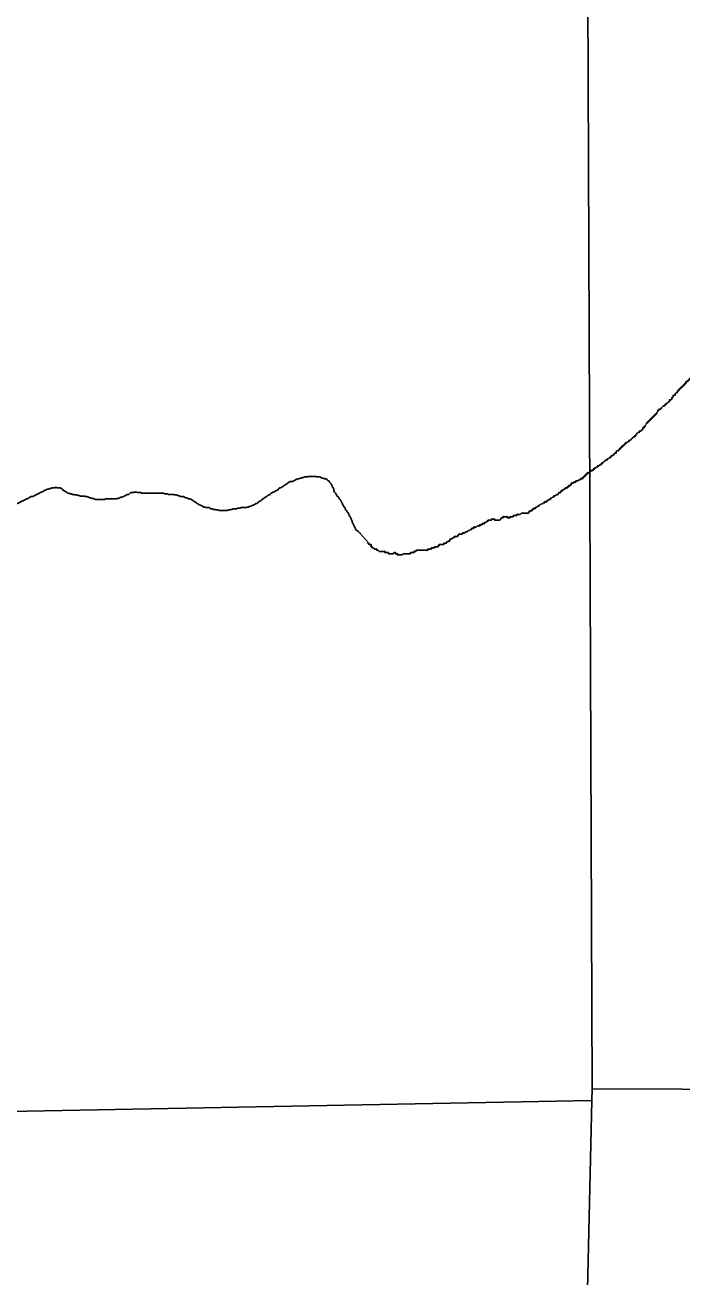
# Model space of a CAD drawing. Extents: x 813775 to 1157140, y 1757555 to 1979907.
# Drawn here: x 1049881 to 1053049, y 1850252 to 1856294 of the extents above; entities that cross this region are included whole.
import ezdxf

# ---------------------------------------------------------------- set-up
doc = ezdxf.new("R2010")
doc.units = 0
for name, color, linetype in [('Level 35', 7, 'Continuous'), ('Level 4', 7, 'Continuous'), ('Level 5', 7, 'Continuous')]:
    doc.layers.add(name, color=color, linetype=linetype)

msp = doc.modelspace()

# ---------------------------------------------------------------- linework, layer by layer
at = {"layer": 'Level 35'}
msp.add_lwpolyline([(1051494.8, 1853842), (1051538.3, 1853792.6)], dxfattribs=at)
for points in [[(1053290.1, 1854819.6), (1053290.1, 1854814.1), (1053284.5, 1854814.1), (1053284.5, 1854808.5), (1053284.5, 1854802.9), (1053278.9, 1854802.9), (1053278.9, 1854797.3), (1053273.3, 1854791.7), (1053273.3, 1854786.2), (1053273.3, 1854780.6), (1053267.8, 1854780.6), (1053267.8, 1854775), (1053262.2, 1854775), (1053262.2, 1854769.4), (1053262.2, 1854763.8), (1053256.6, 1854763.8), (1053256.6, 1854758.3), (1053251, 1854752.7), (1053251, 1854747.1), (1053245.5, 1854747.1), (1053245.5, 1854741.5), (1053239.9, 1854735.9), (1053239.9, 1854730.3), (1053234.3, 1854730.3), (1053234.3, 1854724.8), (1053228.7, 1854719.2), (1053228.7, 1854713.6), (1053223.1, 1854713.6), (1053223.1, 1854708), (1053217.6, 1854702.4), (1053212, 1854702.4), (1053212, 1854696.9), (1053206.4, 1854696.9), (1053206.4, 1854691.3), (1053200.8, 1854685.7), (1053195.2, 1854685.7), (1053195.2, 1854680.1), (1053189.7, 1854680.1), (1053189.7, 1854674.5), (1053184.1, 1854674.5), (1053184.1, 1854668.9), (1053178.5, 1854668.9), (1053172.9, 1854668.9), (1053172.9, 1854663.4), (1053167.3, 1854663.4), (1053167.3, 1854657.8), (1053161.8, 1854657.8), (1053161.8, 1854652.2), (1053156.2, 1854652.2), (1053156.2, 1854646.6), (1053150.6, 1854646.6), (1053145, 1854641), (1053139.5, 1854635.5), (1053133.9, 1854635.5), (1053133.9, 1854629.9), (1053128.3, 1854629.9), (1053128.3, 1854624.3), (1053122.7, 1854624.3), (1053122.7, 1854618.7), (1053117.1, 1854613.1), (1053111.6, 1854607.6), (1053106, 1854607.6), (1053106, 1854602), (1053100.4, 1854602), (1053100.4, 1854596.4), (1053094.8, 1854596.4), (1053094.8, 1854590.8), (1053089.2, 1854590.8), (1053089.2, 1854585.2), (1053083.7, 1854585.2), (1053083.7, 1854579.6), (1053078.1, 1854579.6), (1053078.1, 1854574.1), (1053072.5, 1854574.1), (1053066.9, 1854568.5), (1053066.9, 1854562.9), (1053061.3, 1854562.9), (1053061.3, 1854557.3), (1053055.8, 1854557.3), (1053055.8, 1854551.7), (1053050.2, 1854551.7), (1053050.2, 1854546.2), (1053044.6, 1854546.2), (1053044.6, 1854540.6), (1053039, 1854540.6), (1053039, 1854535), (1053033.5, 1854535), (1053033.5, 1854529.4), (1053027.9, 1854529.4), (1053027.9, 1854523.8), (1053022.3, 1854518.2)], [(1053022.3, 1854518.2), (1053016.7, 1854512.7), (1053016.7, 1854507.1), (1053011.1, 1854507.1), (1053005.6, 1854501.5), (1053005.6, 1854495.9), (1053000, 1854495.9), (1053000, 1854490.3), (1052994.4, 1854484.8), (1052988.8, 1854484.8), (1052988.8, 1854479.2), (1052983.2, 1854473.6), (1052977.7, 1854468), (1052972.1, 1854468), (1052972.1, 1854462.4), (1052966.5, 1854462.4), (1052966.5, 1854456.8), (1052960.9, 1854456.8), (1052955.4, 1854451.3), (1052949.8, 1854445.7), (1052944.2, 1854440.1), (1052938.6, 1854440.1), (1052938.6, 1854434.5), (1052933, 1854434.5), (1052933, 1854428.9), (1052927.5, 1854423.4), (1052927.5, 1854417.8), (1052921.9, 1854417.8), (1052921.9, 1854412.2), (1052916.3, 1854412.2), (1052916.3, 1854406.6), (1052910.7, 1854406.6), (1052910.7, 1854401), (1052905.1, 1854401), (1052905.1, 1854395.5), (1052899.6, 1854395.5), (1052899.6, 1854389.9), (1052894, 1854389.9), (1052894, 1854384.3), (1052888.4, 1854384.3), (1052888.4, 1854378.7), (1052882.8, 1854378.7), (1052882.8, 1854373.1), (1052877.2, 1854373.1), (1052877.2, 1854367.5), (1052871.7, 1854362), (1052871.7, 1854356.4), (1052866.1, 1854356.4), (1052866.1, 1854350.8), (1052860.5, 1854350.8), (1052860.5, 1854345.2), (1052854.9, 1854339.6), (1052849.4, 1854334.1), (1052843.8, 1854334.1), (1052843.8, 1854328.5), (1052838.2, 1854328.5), (1052832.6, 1854322.9), (1052827, 1854317.3), (1052827, 1854311.7), (1052821.5, 1854311.7), (1052821.5, 1854306.1), (1052815.9, 1854306.1), (1052810.3, 1854300.6), (1052804.7, 1854295), (1052799.1, 1854289.4), (1052793.6, 1854289.4), (1052793.6, 1854283.8), (1052788, 1854283.8), (1052782.4, 1854278.2), (1052776.8, 1854278.2), (1052776.8, 1854272.7), (1052771.3, 1854272.7), (1052771.3, 1854267.1), (1052765.7, 1854267.1), (1052765.7, 1854261.5), (1052760.1, 1854261.5), (1052760.1, 1854255.9), (1052754.5, 1854255.9), (1052754.5, 1854250.3), (1052748.9, 1854250.3), (1052748.9, 1854244.8), (1052743.4, 1854244.8), (1052743.4, 1854239.2), (1052737.8, 1854239.2), (1052732.2, 1854233.6), (1052732.2, 1854228), (1052726.6, 1854228), (1052721, 1854222.4), (1052715.5, 1854216.8), (1052709.9, 1854216.8), (1052709.9, 1854211.3)], [(1052709.9, 1854211.3), (1052704.3, 1854211.3), (1052704.3, 1854205.7), (1052698.7, 1854205.7), (1052693.1, 1854200.1), (1052687.6, 1854200.1), (1052687.6, 1854194.5), (1052682, 1854194.5), (1052676.4, 1854188.9), (1052670.8, 1854183.4), (1052665.3, 1854183.4), (1052665.3, 1854177.8), (1052659.7, 1854177.8), (1052659.7, 1854172.2), (1052654.1, 1854172.2), (1052648.5, 1854166.6), (1052642.9, 1854166.6), (1052642.9, 1854161), (1052637.4, 1854161), (1052631.8, 1854155.4), (1052626.2, 1854155.4), (1052626.2, 1854149.9), (1052620.6, 1854149.9), (1052620.6, 1854144.3), (1052615, 1854144.3), (1052609.5, 1854144.3), (1052609.5, 1854138.7), (1052603.9, 1854138.7), (1052603.9, 1854133.1), (1052598.3, 1854133.1), (1052592.7, 1854133.1), (1052592.7, 1854127.5), (1052587.2, 1854127.5), (1052587.2, 1854122), (1052581.6, 1854122), (1052581.6, 1854116.4), (1052576, 1854116.4), (1052576, 1854110.8), (1052570.4, 1854110.8), (1052570.4, 1854105.2), (1052564.8, 1854105.2), (1052559.3, 1854105.2), (1052559.3, 1854099.6), (1052553.7, 1854099.6), (1052548.1, 1854094), (1052542.5, 1854094), (1052536.9, 1854094), (1052536.9, 1854088.5), (1052531.4, 1854088.5), (1052525.8, 1854088.5), (1052525.8, 1854082.9), (1052520.2, 1854082.9), (1052514.6, 1854082.9), (1052514.6, 1854077.3), (1052509, 1854071.7), (1052503.5, 1854071.7), (1052503.5, 1854066.1), (1052497.9, 1854066.1), (1052497.9, 1854060.6), (1052492.3, 1854060.6), (1052486.7, 1854060.6), (1052486.7, 1854055), (1052481.2, 1854055), (1052475.6, 1854049.4), (1052470, 1854049.4), (1052470, 1854043.8), (1052464.4, 1854043.8), (1052464.4, 1854038.2), (1052458.8, 1854038.2), (1052453.3, 1854032.7), (1052447.7, 1854027.1), (1052442.1, 1854027.1), (1052436.5, 1854021.5), (1052430.9, 1854021.5), (1052430.9, 1854015.9), (1052425.4, 1854015.9), (1052419.8, 1854010.3), (1052414.2, 1854010.3), (1052414.2, 1854004.7), (1052408.6, 1854004.7), (1052403, 1853999.2), (1052397.5, 1853999.2), (1052397.5, 1853993.6), (1052391.9, 1853993.6), (1052386.3, 1853993.6), (1052386.3, 1853988), (1052380.7, 1853988), (1052375.2, 1853982.4), (1052369.6, 1853982.4), (1052364, 1853976.8), (1052358.4, 1853976.8)], [(1050995.5, 1853984.3), (1051001.1, 1853987.1), (1051006.7, 1853992.7), (1051012.2, 1853995.5), (1051017.8, 1853998.3), (1051023.4, 1854003.9), (1051029, 1854006.7), (1051034.6, 1854012.2), (1051040.1, 1854015), (1051045.7, 1854017.8), (1051051.3, 1854023.4), (1051056.9, 1854026.2), (1051062.5, 1854029), (1051068, 1854034.6), (1051073.6, 1854037.4), (1051079.2, 1854040.2), (1051084.8, 1854042.9), (1051090.4, 1854045.7), (1051095.9, 1854048.5), (1051101.5, 1854051.3), (1051104.3, 1854056.9), (1051109.9, 1854059.7), (1051115.5, 1854062.5), (1051121, 1854065.3), (1051126.6, 1854068.1), (1051132.2, 1854073.6), (1051137.8, 1854076.4), (1051143.3, 1854079.2), (1051148.9, 1854084.8), (1051154.5, 1854087.6), (1051160.1, 1854090.4), (1051168.5, 1854090.4), (1051174, 1854093.2), (1051179.6, 1854096), (1051185.2, 1854098.8), (1051190.8, 1854101.6), (1051196.3, 1854104.3), (1051201.9, 1854104.3), (1051207.5, 1854107.1), (1051213.1, 1854107.1), (1051218.7, 1854109.9), (1051224.2, 1854109.9), (1051229.8, 1854112.7), (1051235.4, 1854112.7), (1051241, 1854112.7), (1051246.6, 1854115.5), (1051252.1, 1854115.5), (1051257.7, 1854115.5), (1051263.3, 1854115.5), (1051268.9, 1854115.5), (1051274.5, 1854115.5), (1051280, 1854115.5), (1051285.6, 1854115.5), (1051291.2, 1854112.7), (1051296.8, 1854112.7), (1051302.3, 1854112.7), (1051307.9, 1854109.9), (1051313.5, 1854107.1), (1051319.1, 1854107.1), (1051324.7, 1854104.3), (1051330.2, 1854104.3), (1051335.8, 1854101.6), (1051341.4, 1854096), (1051347, 1854093.2), (1051349.8, 1854087.6), (1051355.3, 1854082), (1051358.1, 1854076.4), (1051360.9, 1854070.9), (1051363.7, 1854065.3), (1051366.5, 1854059.7), (1051369.3, 1854054.1), (1051369.3, 1854048.5), (1051372.1, 1854042.9), (1051374.9, 1854037.4), (1051380.4, 1854031.8), (1051383.2, 1854026.2), (1051386, 1854020.6), (1051391.6, 1854017.8), (1051394.4, 1854012.2), (1051397.2, 1854006.7), (1051402.8, 1854001.1), (1051405.6, 1853995.5), (1051408.3, 1853989.9), (1051411.1, 1853984.3), (1051413.9, 1853978.8), (1051416.7, 1853973.2), (1051419.5, 1853967.6), (1051425.1, 1853962), (1051425.1, 1853956.4), (1051430.7, 1853950.9), (1051433.4, 1853945.3)], [(1049473.1, 1854011.3), (1049508.8, 1854031.8), (1049514.3, 1854034.6), (1049519.9, 1854037.4), (1049525.5, 1854040.2), (1049531.1, 1854042.9), (1049536.7, 1854042.9), (1049542.2, 1854045.7), (1049547.8, 1854045.7), (1049553.4, 1854045.7), (1049559, 1854045.7), (1049564.5, 1854042.9), (1049570.1, 1854042.9), (1049575.7, 1854040.2), (1049581.3, 1854034.6), (1049586.9, 1854031.8), (1049592.4, 1854026.2), (1049598, 1854023.4), (1049600.8, 1854017.8), (1049606.4, 1854015), (1049612, 1854009.5), (1049617.5, 1854006.7), (1049623.1, 1854001.1), (1049628.7, 1853998.3), (1049631.5, 1853992.7), (1049637.1, 1853989.9), (1049642.6, 1853987.1), (1049645.4, 1853981.5), (1049651, 1853978.8), (1049656.6, 1853976), (1049659.4, 1853970.4), (1049665, 1853967.6), (1049670.5, 1853964.8), (1049676.1, 1853959.2), (1049681.7, 1853959.2), (1049687.3, 1853956.4), (1049692.9, 1853953.6), (1049698.4, 1853950.9), (1049704, 1853948.1), (1049709.6, 1853945.3), (1049715.2, 1853945.3), (1049720.8, 1853942.5), (1049726.3, 1853942.5), (1049731.9, 1853942.5), (1049737.5, 1853945.3), (1049743.1, 1853945.3), (1049748.6, 1853948.1), (1049754.2, 1853948.1), (1049759.8, 1853950.9), (1049765.4, 1853953.6), (1049771, 1853953.6), (1049776.5, 1853956.4), (1049782.1, 1853959.2), (1049787.7, 1853962), (1049793.3, 1853964.8), (1049798.9, 1853967.6), (1049804.4, 1853970.4), (1049810, 1853970.4), (1049815.6, 1853973.2), (1049821.2, 1853976), (1049826.7, 1853976), (1049832.3, 1853978.8), (1049837.9, 1853981.5), (1049843.5, 1853984.3), (1049849.1, 1853987.1), (1049854.6, 1853989.9), (1049860.2, 1853992.7), (1049865.8, 1853995.5), (1049871.4, 1853998.3), (1049877, 1854001.1), (1049882.5, 1854003.9), (1049888.1, 1854006.7), (1049893.7, 1854009.5), (1049899.3, 1854012.2), (1049904.9, 1854015), (1049910.4, 1854017.8), (1049916, 1854017.8), (1049921.6, 1854020.6), (1049927.2, 1854023.4), (1049932.7, 1854026.2), (1049938.3, 1854029), (1049943.9, 1854031.8), (1049949.5, 1854034.6), (1049955.1, 1854037.4), (1049960.6, 1854040.2), (1049966.2, 1854042.9), (1049971.8, 1854045.7), (1049977.4, 1854048.5), (1049983, 1854051.3), (1049988.5, 1854054.1), (1049994.1, 1854054.1)], [(1049994.1, 1854054.1), (1049999.7, 1854056.9), (1050005.3, 1854056.9), (1050010.8, 1854059.7), (1050016.4, 1854059.7), (1050022, 1854059.7), (1050027.6, 1854062.5), (1050033.2, 1854062.5), (1050038.7, 1854059.7), (1050044.3, 1854059.7), (1050049.9, 1854059.7), (1050055.5, 1854056.9), (1050061.1, 1854054.1), (1050063.8, 1854048.5), (1050069.4, 1854045.7), (1050075, 1854042.9), (1050080.6, 1854040.2), (1050086.2, 1854034.6), (1050091.7, 1854034.6), (1050097.3, 1854031.8), (1050102.9, 1854031.8), (1050108.5, 1854029), (1050114.1, 1854029), (1050119.6, 1854026.2), (1050125.2, 1854026.2), (1050130.8, 1854026.2), (1050136.4, 1854023.4), (1050142, 1854023.4), (1050147.5, 1854020.6), (1050153.1, 1854020.6), (1050158.7, 1854020.6), (1050164.3, 1854020.6), (1050169.8, 1854020.6), (1050175.4, 1854017.8), (1050181, 1854017.8), (1050186.6, 1854015), (1050192.2, 1854012.2), (1050197.7, 1854012.2), (1050203.3, 1854009.5), (1050208.9, 1854009.5), (1050214.5, 1854006.7), (1050220.1, 1854003.9), (1050225.6, 1854003.9), (1050231.2, 1854003.9), (1050236.8, 1854003.9), (1050242.4, 1854003.9), (1050247.9, 1854003.9), (1050253.5, 1854003.9), (1050259.1, 1854003.9), (1050264.7, 1854003.9), (1050270.3, 1854006.7), (1050275.8, 1854006.7), (1050281.4, 1854006.7), (1050287, 1854006.7), (1050292.6, 1854006.7), (1050298.2, 1854006.7), (1050303.7, 1854006.7), (1050309.3, 1854006.7), (1050314.9, 1854006.7), (1050320.5, 1854006.7), (1050326.1, 1854009.5), (1050331.6, 1854009.5), (1050337.2, 1854012.2), (1050342.8, 1854015), (1050348.4, 1854015), (1050353.9, 1854017.8), (1050359.5, 1854020.6), (1050365.1, 1854023.4), (1050370.7, 1854026.2), (1050376.3, 1854029), (1050381.8, 1854029), (1050387.4, 1854034.6), (1050393, 1854037.4), (1050398.6, 1854037.4), (1050404.2, 1854037.4), (1050409.7, 1854040.2), (1050415.3, 1854040.2), (1050420.9, 1854037.4), (1050426.5, 1854037.4), (1050432.1, 1854037.4), (1050437.6, 1854037.4), (1050443.2, 1854034.6), (1050448.8, 1854034.6), (1050454.4, 1854034.6), (1050459.9, 1854034.6), (1050465.5, 1854034.6), (1050471.1, 1854034.6), (1050476.7, 1854034.6), (1050482.3, 1854034.6), (1050487.8, 1854034.6), (1050493.4, 1854034.6)], [(1050493.4, 1854034.6), (1050499, 1854034.6), (1050504.6, 1854034.6), (1050510.2, 1854034.6), (1050515.7, 1854034.6), (1050521.3, 1854034.6), (1050526.9, 1854034.6), (1050532.5, 1854034.6), (1050538, 1854034.6), (1050543.6, 1854034.6), (1050549.2, 1854034.6), (1050554.8, 1854031.8), (1050560.4, 1854031.8), (1050565.9, 1854031.8), (1050571.5, 1854029), (1050577.1, 1854029), (1050582.7, 1854029), (1050588.3, 1854029), (1050593.8, 1854029), (1050599.4, 1854026.2), (1050605, 1854026.2), (1050610.6, 1854026.2), (1050616.2, 1854023.4), (1050621.7, 1854023.4), (1050627.3, 1854020.6), (1050632.9, 1854017.8), (1050638.5, 1854017.8), (1050644, 1854017.8), (1050649.6, 1854015), (1050655.2, 1854012.2), (1050660.8, 1854012.2), (1050666.4, 1854009.5), (1050671.9, 1854006.7), (1050677.5, 1854006.7), (1050683.1, 1854003.9), (1050688.7, 1854001.1), (1050694.3, 1853995.5), (1050699.8, 1853992.7), (1050705.4, 1853989.9), (1050711, 1853984.3), (1050716.6, 1853981.5), (1050722.1, 1853978.8), (1050727.7, 1853976), (1050733.3, 1853973.2), (1050738.9, 1853970.4), (1050744.5, 1853967.6), (1050750, 1853967.6), (1050755.6, 1853964.8), (1050761.2, 1853964.8), (1050766.8, 1853964.8), (1050772.4, 1853962), (1050777.9, 1853959.2), (1050783.5, 1853959.2), (1050789.1, 1853956.4), (1050794.7, 1853956.4), (1050800.3, 1853953.6), (1050805.8, 1853953.6), (1050811.4, 1853953.6), (1050817, 1853950.9), (1050822.6, 1853950.9), (1050828.1, 1853950.9), (1050833.7, 1853950.9), (1050839.3, 1853950.9), (1050844.9, 1853950.9), (1050850.5, 1853950.9), (1050856, 1853950.9), (1050861.6, 1853953.6), (1050867.2, 1853953.6), (1050872.8, 1853956.4), (1050878.4, 1853956.4), (1050883.9, 1853959.2), (1050889.5, 1853959.2), (1050895.1, 1853959.2), (1050900.7, 1853959.2), (1050906.2, 1853962), (1050911.8, 1853962), (1050917.4, 1853962), (1050923, 1853964.8), (1050928.6, 1853964.8), (1050934.1, 1853964.8), (1050939.7, 1853964.8), (1050945.3, 1853964.8), (1050950.9, 1853967.6), (1050956.5, 1853967.6), (1050962, 1853970.4), (1050967.6, 1853970.4), (1050973.2, 1853973.2), (1050978.8, 1853976), (1050984.4, 1853978.8), (1050989.9, 1853981.5), (1050995.5, 1853984.3)], [(1051433.4, 1853945.3), (1051439, 1853939.7), (1051441.8, 1853934.1), (1051444.6, 1853928.5), (1051447.4, 1853922.9), (1051450.2, 1853917.4), (1051453, 1853911.8), (1051455.8, 1853906.2), (1051458.6, 1853900.6), (1051458.6, 1853895), (1051461.3, 1853889.5), (1051464.1, 1853883.9), (1051466.9, 1853878.3), (1051469.7, 1853872.7), (1051472.5, 1853867.1), (1051475.3, 1853861.5), (1051478.1, 1853856), (1051483.7, 1853853.2), (1051489.2, 1853847.6), (1051494.8, 1853842), (1051498.7, 1853840.3)], [(1052358.4, 1853976.8), (1052358.4, 1853971.3), (1052352.8, 1853971.3), (1052347.3, 1853965.7), (1052341.7, 1853965.7), (1052341.7, 1853960.1), (1052336.1, 1853960.1), (1052330.5, 1853960.1), (1052330.5, 1853954.5), (1052324.9, 1853954.5), (1052324.9, 1853948.9), (1052319.4, 1853948.9), (1052313.8, 1853948.9), (1052313.8, 1853943.3), (1052308.2, 1853943.3), (1052308.2, 1853937.8), (1052302.6, 1853937.8), (1052297.1, 1853937.8), (1052291.5, 1853937.8), (1052285.9, 1853937.8), (1052280.3, 1853937.8), (1052274.7, 1853937.8), (1052269.2, 1853932.2), (1052263.6, 1853932.2), (1052258, 1853932.2), (1052252.4, 1853932.2), (1052252.4, 1853926.6), (1052246.8, 1853926.6), (1052241.3, 1853926.6), (1052235.7, 1853926.6), (1052235.7, 1853921), (1052230.1, 1853921), (1052224.5, 1853921), (1052218.9, 1853921), (1052218.9, 1853915.4), (1052213.4, 1853915.4), (1052207.8, 1853915.4), (1052207.8, 1853921), (1052202.2, 1853921), (1052196.6, 1853921), (1052191.1, 1853921), (1052185.5, 1853921), (1052185.5, 1853915.4), (1052179.9, 1853915.4), (1052174.3, 1853909.9), (1052168.7, 1853904.3), (1052163.2, 1853904.3), (1052157.6, 1853904.3), (1052152, 1853904.3), (1052146.4, 1853904.3), (1052146.4, 1853909.9), (1052140.8, 1853909.9), (1052135.3, 1853909.9), (1052129.7, 1853909.9), (1052129.7, 1853904.3), (1052124.1, 1853904.3), (1052118.5, 1853904.3), (1052113, 1853904.3), (1052113, 1853898.7), (1052107.4, 1853898.7), (1052101.8, 1853893.1), (1052096.2, 1853893.1), (1052096.2, 1853887.5), (1052090.6, 1853887.5), (1052085.1, 1853887.5), (1052085.1, 1853882), (1052079.5, 1853882), (1052073.9, 1853882), (1052073.9, 1853876.4), (1052068.3, 1853876.4), (1052062.7, 1853876.4), (1052057.2, 1853870.8), (1052051.6, 1853870.8), (1052046, 1853870.8), (1052046, 1853865.2), (1052040.4, 1853865.2), (1052034.8, 1853865.2), (1052034.8, 1853859.6), (1052029.3, 1853859.6), (1052023.7, 1853854), (1052018.1, 1853854), (1052012.5, 1853848.5), (1052007, 1853848.5), (1052001.4, 1853842.9), (1051995.8, 1853842.9), (1051990.2, 1853842.9), (1051990.2, 1853837.3), (1051984.6, 1853837.3), (1051979.1, 1853837.3), (1051973.5, 1853837.3), (1051973.5, 1853831.7)], [(1051973.5, 1853831.7), (1051967.9, 1853831.7), (1051967.9, 1853826.1), (1051962.3, 1853826.1), (1051956.7, 1853826.1), (1051951.2, 1853826.1), (1051951.2, 1853820.6), (1051945.6, 1853820.6), (1051940, 1853815), (1051934.4, 1853815), (1051928.8, 1853809.4), (1051928.8, 1853803.8), (1051923.3, 1853803.8), (1051917.7, 1853798.2), (1051912.1, 1853798.2), (1051912.1, 1853792.6), (1051906.5, 1853792.6), (1051901, 1853792.6), (1051901, 1853787.1), (1051895.4, 1853787.1), (1051889.8, 1853787.1), (1051884.2, 1853787.1), (1051878.6, 1853787.1), (1051878.6, 1853781.5), (1051873.1, 1853781.5), (1051873.1, 1853775.9), (1051867.5, 1853775.9), (1051861.9, 1853775.9), (1051856.3, 1853775.9), (1051856.3, 1853770.3), (1051850.7, 1853770.3), (1051845.2, 1853770.3), (1051839.6, 1853770.3), (1051839.6, 1853764.7), (1051834, 1853764.7), (1051828.4, 1853764.7), (1051822.9, 1853764.7), (1051822.9, 1853759.2), (1051817.3, 1853759.2), (1051811.7, 1853759.2), (1051806.1, 1853759.2), (1051800.5, 1853759.2), (1051795, 1853759.2), (1051789.4, 1853759.2), (1051783.8, 1853759.2), (1051778.2, 1853759.2), (1051772.6, 1853759.2), (1051767.1, 1853759.2), (1051767.1, 1853753.6), (1051761.5, 1853753.6), (1051755.9, 1853753.6), (1051755.9, 1853748), (1051750.3, 1853748), (1051744.7, 1853748), (1051739.2, 1853748), (1051739.2, 1853742.4), (1051733.6, 1853742.4), (1051728, 1853742.4), (1051722.4, 1853742.4), (1051716.9, 1853742.4), (1051711.3, 1853742.4), (1051705.7, 1853742.4), (1051700.1, 1853736.8), (1051694.5, 1853736.8), (1051689, 1853736.8), (1051683.4, 1853736.8), (1051677.8, 1853736.8), (1051677.8, 1853742.4), (1051672.2, 1853742.4), (1051666.6, 1853742.4), (1051666.6, 1853748), (1051661.1, 1853748), (1051655.5, 1853742.4), (1051649.9, 1853742.4), (1051644.3, 1853742.4), (1051638.8, 1853742.4), (1051633.2, 1853742.4), (1051633.2, 1853748), (1051627.6, 1853748), (1051622, 1853748), (1051616.4, 1853748), (1051616.4, 1853753.6), (1051610.9, 1853753.6), (1051605.3, 1853753.6), (1051599.7, 1853753.6), (1051594.1, 1853753.6), (1051588.5, 1853753.6), (1051583, 1853759.2), (1051577.4, 1853759.2), (1051577.4, 1853764.7), (1051571.8, 1853764.7)], [(1051571.8, 1853764.7), (1051566.2, 1853764.7), (1051560.6, 1853770.3), (1051555.1, 1853770.3), (1051555.1, 1853775.9), (1051549.5, 1853775.9), (1051549.5, 1853781.5), (1051549.5, 1853787.1), (1051543.9, 1853787.1), (1051538.3, 1853787.1), (1051538.3, 1853792.6), (1051532.8, 1853792.6)]]:
    msp.add_spline(points, degree=3, dxfattribs=at)
at = {"layer": 'Level 4'}
msp.add_lwpolyline([(1052591.5, 1857245.8), (1052615.3, 1851160.6), (1052614.1, 1851104.5), (1052580.2, 1849629.3)], dxfattribs=at)
at = {"layer": 'Level 5'}
for points in [[(1052615.3, 1851160.6), (1053483.5, 1851157)], [(1041882.5, 1850901.6), (1052614.1, 1851104.5)]]:
    msp.add_lwpolyline(points, dxfattribs=at)

doc.saveas('drawing.dxf')
